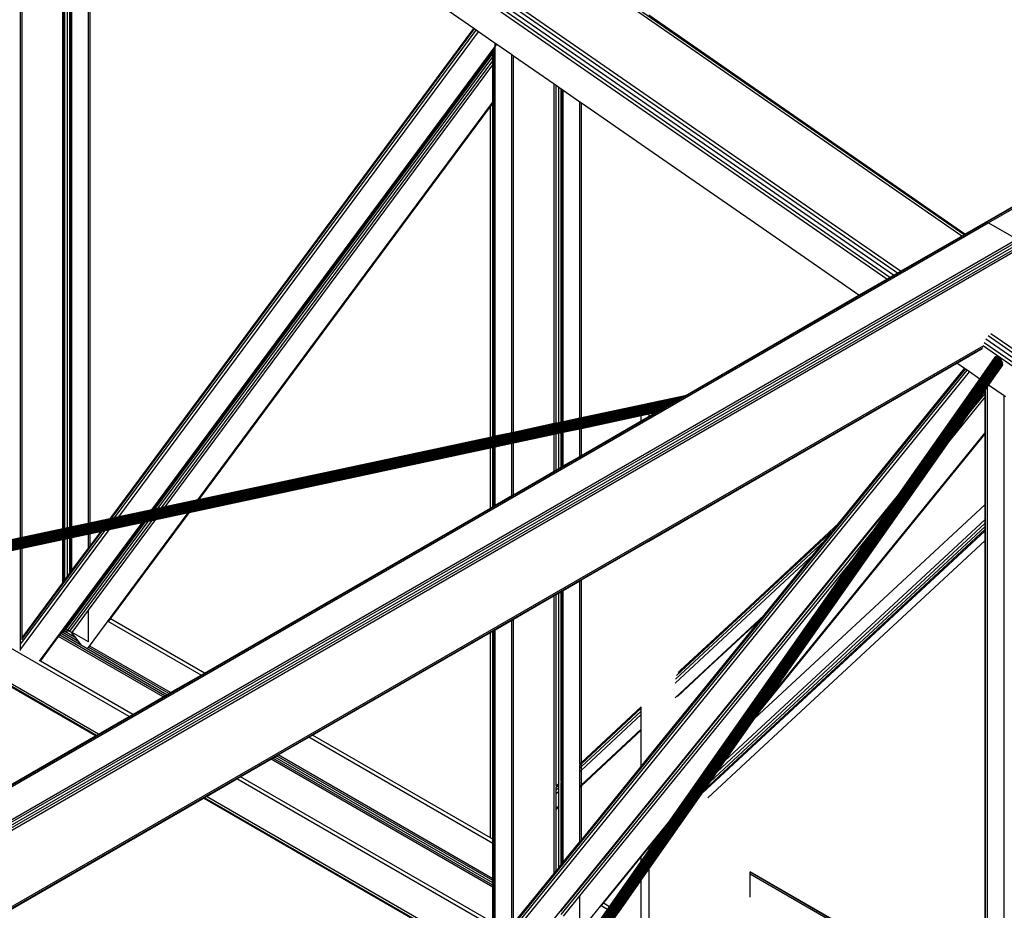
# Model space of a CAD drawing. Header units: millimetres. Extents: x 10 to 1250, y -62 to 528.
# Tile 724 of 909: x 619.13 to 620.24, y 520.81 to 521.81. Entities that reach past the tile are written whole.
import ezdxf

# ---------------------------------------------------------------- set-up
doc = ezdxf.new("R2010")
doc.units = ezdxf.units.MM
doc.header["$LTSCALE"] = 0.05

msp = doc.modelspace()

# ---------------------------------------------------------------- linework, layer by layer
at = {"color": 8}
for p, q in [((620.2154, 521.581), (622.9683, 523.1704)), ((620.2174, 521.5803), (622.9683, 523.1686)), ((620.1875, 521.5655), (619.1834, 522.2612)), ((620.1901, 521.567), (619.1865, 522.2623)), ((620.1188, 521.5259), (619.1147, 522.2216)), ((620.1068, 521.5189), (619.1072, 522.2115)), ((620.111, 521.5213), (619.109, 522.2155)), ((620.1152, 521.5238), (619.1116, 522.2191)), ((620.1034, 521.5169), (619.1065, 522.2076)), ((619.1295, 521.226), (619.1295, 522.1518)), ((619.1312, 521.2264), (619.1312, 522.1506)), ((619.177, 521.2362), (619.177, 522.1189)), ((619.1784, 521.2365), (619.1784, 522.1179)), ((619.1794, 521.2367), (619.1794, 522.1173)), ((619.1821, 521.2373), (619.1821, 522.1154)), ((619.1849, 521.2379), (619.1849, 522.1134)), ((619.1858, 521.238), (619.1858, 522.1128)), ((619.1872, 521.2384), (619.1872, 522.1118)), ((619.2059, 521.2423), (619.2059, 522.0989)), ((619.2076, 521.2427), (619.2076, 522.0977)), ((619.639, 521.7988), (619.2076, 522.0977)), ((620.2137, 521.5807), (620.7408, 521.885)), ((619.9496, 521.7349), (619.8359, 521.8137)), ((619.2304, 521.2476), (619.639, 521.7988)), ((619.2318, 521.2479), (619.6398, 521.7983)), ((619.2352, 521.2486), (619.6417, 521.797)), ((619.24, 521.2496), (619.6443, 521.7951)), ((619.6398, 521.7983), (619.639, 521.7988)), ((619.6417, 521.797), (619.6398, 521.7983)), ((619.6443, 521.7951), (619.6417, 521.797)), ((619.6632, 521.782), (619.6443, 521.7951)), ((619.2769, 521.2576), (619.6632, 521.7787)), ((619.6632, 521.7787), (619.6632, 521.782)), ((619.6649, 521.7809), (619.6632, 521.782)), ((619.6632, 521.7787), (619.6649, 521.7809)), ((619.6632, 521.7774), (619.6632, 521.7787)), ((619.6819, 521.7691), (619.6649, 521.7809)), ((619.2781, 521.2578), (619.6604, 521.7736)), ((619.2784, 521.2579), (619.6604, 521.7732)), ((619.2805, 521.2583), (619.6604, 521.7709)), ((619.6604, 521.7736), (619.6606, 521.7738)), ((619.6604, 521.7732), (619.6604, 521.7736)), ((619.6604, 521.7709), (619.6604, 521.7732)), ((619.6604, 521.7671), (619.6604, 521.7709)), ((619.6612, 521.7746), (619.6628, 521.7768)), ((619.6612, 521.7742), (619.6628, 521.7765)), ((619.6612, 521.7746), (619.6612, 521.7755)), ((619.6612, 521.7742), (619.6612, 521.7746)), ((619.6612, 521.7718), (619.6612, 521.7742)), ((619.6612, 521.7718), (619.6628, 521.7741)), ((619.6612, 521.7681), (619.6612, 521.7718)), ((619.6612, 521.7681), (619.6628, 521.7704)), ((619.6612, 521.7635), (619.6612, 521.7681)), ((619.6628, 521.7768), (619.6632, 521.7774)), ((619.6628, 521.7765), (619.6632, 521.777)), ((619.6628, 521.7765), (619.6628, 521.7768)), ((619.6628, 521.7741), (619.6628, 521.7765)), ((619.6628, 521.7741), (619.6632, 521.7747)), ((619.6628, 521.7704), (619.6628, 521.7741)), ((619.6628, 521.7704), (619.6632, 521.7709)), ((619.6628, 521.7658), (619.6628, 521.7704)), ((619.6632, 521.777), (619.6632, 521.7774)), ((619.6632, 521.7747), (619.6632, 521.777)), ((619.6632, 521.7709), (619.6632, 521.7747)), ((619.6632, 521.7664), (619.6632, 521.7709)), ((619.6819, 521.3443), (619.6819, 521.7691)), ((619.6836, 521.7679), (619.6819, 521.7691)), ((619.6836, 521.3446), (619.6836, 521.7679)), ((619.7294, 521.7362), (619.6836, 521.7679)), ((619.2838, 521.259), (619.6604, 521.7671)), ((619.2878, 521.2599), (619.6604, 521.7626)), ((619.2919, 521.2608), (619.6604, 521.7579)), ((619.6604, 521.7626), (619.6604, 521.7671)), ((619.6604, 521.7579), (619.6604, 521.7626)), ((619.6604, 521.716), (619.6604, 521.7579)), ((619.6612, 521.7635), (619.6628, 521.7658)), ((619.6612, 521.7589), (619.6612, 521.7635)), ((619.6612, 521.7589), (619.6628, 521.7611)), ((619.6612, 521.7169), (619.6612, 521.7589)), ((619.6628, 521.7658), (619.6632, 521.7664)), ((619.6628, 521.7611), (619.6628, 521.7658)), ((619.6628, 521.7611), (619.6632, 521.7617)), ((619.6628, 521.7192), (619.6628, 521.7611)), ((619.6632, 521.7617), (619.6632, 521.7664)), ((619.6632, 521.7198), (619.6632, 521.7617)), ((619.7294, 521.3545), (619.7294, 521.7362)), ((619.7318, 521.7346), (619.7294, 521.7362)), ((619.7318, 521.355), (619.7318, 521.7346)), ((619.7345, 521.7326), (619.7318, 521.7346)), ((620.1911, 521.5676), (619.9496, 521.7349)), ((619.7345, 521.3555), (619.7345, 521.7326)), ((619.7373, 521.7307), (619.7345, 521.7326)), ((619.7373, 521.3561), (619.7373, 521.7307)), ((619.7382, 521.7301), (619.7373, 521.7307)), ((619.7382, 521.3563), (619.7382, 521.7301)), ((619.7396, 521.7291), (619.7382, 521.7301)), ((619.7396, 521.3566), (619.7396, 521.7291)), ((619.7583, 521.7162), (619.7396, 521.7291)), ((619.3288, 521.2687), (619.6604, 521.716)), ((619.6577, 521.711), (619.6604, 521.7146)), ((619.6604, 521.7146), (619.6604, 521.716)), ((619.6604, 521.3397), (619.6604, 521.7146)), ((619.6612, 521.7169), (619.6628, 521.7192)), ((619.6612, 521.7156), (619.6628, 521.7179)), ((619.6612, 521.7156), (619.6612, 521.7169)), ((619.6612, 521.3398), (619.6612, 521.7156)), ((619.6628, 521.7192), (619.6632, 521.7198)), ((619.6628, 521.7179), (619.6628, 521.7192)), ((619.6628, 521.7179), (619.6632, 521.7184)), ((619.6628, 521.3402), (619.6628, 521.7179)), ((619.6632, 521.7184), (619.6632, 521.7198)), ((619.6632, 521.3403), (619.6632, 521.7184)), ((619.7583, 521.3606), (619.7583, 521.7162)), ((619.76, 521.715), (619.7583, 521.7162)), ((619.76, 521.361), (619.76, 521.715)), ((619.8272, 521.6684), (619.76, 521.715)), ((619.33, 521.2689), (619.6577, 521.711)), ((619.6577, 521.3391), (619.6577, 521.711)), ((619.8359, 521.6624), (619.8272, 521.6684)), ((619.9496, 521.5836), (619.8359, 521.6624)), ((617.4556, 519.9876), (620.2154, 521.581)), ((617.4575, 519.9869), (620.2174, 521.5803)), ((620.072, 521.4988), (619.9496, 521.5836)), ((620.1911, 521.5676), (620.2137, 521.5807)), ((620.2154, 521.581), (620.2137, 521.5807)), ((620.2174, 521.5803), (620.2154, 521.581)), ((620.2495, 521.5618), (620.2174, 521.5803)), ((617.4896, 519.9684), (620.2495, 521.5618)), ((617.4916, 519.9668), (620.2515, 521.5602)), ((617.4933, 519.9645), (620.2531, 521.5579)), ((620.1188, 521.5259), (620.1875, 521.5655)), ((620.1875, 521.5655), (620.1901, 521.567)), ((620.1901, 521.567), (620.1911, 521.5676)), ((617.4944, 519.9619), (620.2543, 521.5553)), ((617.4948, 519.9594), (620.2546, 521.5528)), ((620.1152, 521.5238), (620.1188, 521.5259)), ((620.072, 521.4988), (620.1034, 521.5169)), ((620.1034, 521.5169), (620.1068, 521.5189)), ((620.1068, 521.5189), (620.111, 521.5213)), ((620.111, 521.5213), (620.1152, 521.5238)), ((619.9496, 521.4282), (620.072, 521.4988)), ((621.2156, 520.756), (620.2146, 521.4495)), ((621.2198, 520.7585), (620.2172, 521.4531)), ((621.2235, 520.7606), (620.2203, 521.4556)), ((617.5395, 519.8992), (620.2123, 521.4423)), ((617.541, 519.8982), (620.2118, 521.4402)), ((620.1822, 521.4225), (620.2107, 521.4389)), ((621.208, 520.7516), (620.2121, 521.4416)), ((621.2114, 520.7536), (620.2128, 521.4455)), ((619.4236, 520.2869), (620.2255, 521.4296)), ((619.4238, 520.2869), (620.2259, 521.4299)), ((619.4242, 520.287), (620.2263, 521.43)), ((619.4247, 520.2871), (620.2268, 521.4301)), ((619.4252, 520.2871), (620.2273, 521.4301)), ((619.4257, 520.287), (620.2278, 521.43)), ((619.4263, 520.2868), (620.2283, 521.4299)), ((619.4268, 520.2866), (620.2289, 521.4296)), ((619.4274, 520.2862), (620.2295, 521.4293)), ((619.4286, 520.2866), (620.2301, 521.4288)), ((619.43, 520.2874), (620.2306, 521.4284)), ((619.4314, 520.2881), (620.2311, 521.4278)), ((619.4326, 520.2885), (620.2317, 521.4272)), ((619.4338, 520.2889), (620.2321, 521.4266)), ((619.435, 520.2893), (620.2325, 521.4259)), ((619.436, 520.2895), (620.2329, 521.4252)), ((619.4369, 520.2897), (620.2332, 521.4245)), ((619.8765, 521.3859), (619.9496, 521.4282)), ((620.2079, 521.4047), (620.2252, 521.4293)), ((619.4378, 520.2899), (620.2335, 521.4238)), ((619.4385, 520.2901), (620.2336, 521.4231)), ((619.4392, 520.2902), (620.2337, 521.4225)), ((619.4398, 520.2903), (620.2338, 521.4218)), ((619.4402, 520.2904), (620.2337, 521.4212)), ((619.4406, 520.2905), (620.2336, 521.4207)), ((619.6819, 520.7847), (620.1936, 521.4146)), ((619.6836, 520.7906), (620.1917, 521.4159)), ((619.9496, 521.2882), (620.1822, 521.4225)), ((620.0493, 521.2425), (620.1908, 521.4165)), ((620.1908, 521.4165), (620.1822, 521.4225)), ((620.1917, 521.4159), (620.1908, 521.4165)), ((620.1936, 521.4146), (620.1917, 521.4159)), ((620.1963, 521.4127), (620.1936, 521.4146)), ((620.2178, 521.3978), (620.2332, 521.4198)), ((620.2332, 521.4198), (620.2335, 521.4202)), ((619.6825, 520.7802), (620.1963, 521.4127)), ((620.1165, 521.2743), (620.2079, 521.4047)), ((620.2079, 521.4047), (620.1963, 521.4127)), ((620.1962, 521.367), (620.2137, 521.3919)), ((620.2137, 521.3919), (620.2144, 521.393)), ((620.2137, 521.3885), (620.2137, 521.3919)), ((620.2144, 521.393), (620.2165, 521.396)), ((620.2144, 521.3894), (620.2144, 521.393)), ((620.2165, 521.396), (620.2178, 521.3978)), ((620.2165, 520.472), (620.2165, 521.396)), ((620.2351, 521.3858), (620.2178, 521.3978)), ((619.8724, 521.3836), (618.3222, 521.0517)), ((619.871, 521.3828), (618.3228, 521.0513)), ((619.8693, 521.3818), (618.3233, 521.0508)), ((619.8675, 521.3808), (618.3239, 521.0502)), ((619.8737, 521.3844), (618.324, 521.0525)), ((619.8748, 521.385), (618.3254, 521.0532)), ((619.8756, 521.3854), (618.3267, 521.0538)), ((619.8762, 521.3858), (618.328, 521.0543)), ((619.8765, 521.3859), (619.8359, 521.3773)), ((619.8656, 521.3796), (619.8675, 521.3808)), ((619.8675, 521.3808), (619.8693, 521.3818)), ((619.8693, 521.3818), (619.871, 521.3828)), ((619.871, 521.3828), (619.8724, 521.3836)), ((619.8724, 521.3836), (619.8737, 521.3844)), ((619.8737, 521.3844), (619.8748, 521.385)), ((619.8748, 521.385), (619.8756, 521.3854)), ((619.8756, 521.3854), (619.8762, 521.3858)), ((619.8762, 521.3858), (619.8765, 521.3859)), ((620.1733, 521.3344), (620.2137, 521.3841)), ((620.1962, 521.367), (620.2137, 521.3885)), ((620.2137, 521.3885), (620.2144, 521.3894)), ((620.2137, 521.3841), (620.2137, 521.3885)), ((620.2137, 521.3841), (620.2144, 521.385)), ((620.2137, 521.3441), (620.2137, 521.3841)), ((620.2144, 521.385), (620.2144, 521.3894)), ((620.2144, 521.345), (620.2144, 521.385)), ((620.2351, 520.4612), (620.2351, 521.3858)), ((620.2368, 521.3846), (620.2351, 521.3858)), ((619.8656, 521.3796), (618.3244, 521.0496)), ((619.8635, 521.3785), (618.3248, 521.049)), ((619.8614, 521.3773), (618.3252, 521.0483)), ((619.8593, 521.376), (618.3256, 521.0476)), ((619.8572, 521.3748), (618.3259, 521.0469)), ((619.8551, 521.3736), (618.3262, 521.0462)), ((619.8531, 521.3725), (618.3263, 521.0455)), ((619.8512, 521.3714), (618.3264, 521.0449)), ((619.8478, 521.3694), (618.3264, 521.0437)), ((618.3265, 521.0442), (619.8495, 521.3703)), ((619.8272, 521.3754), (619.76, 521.361)), ((619.8359, 521.3773), (619.8272, 521.3754)), ((619.8464, 521.3686), (619.8478, 521.3694)), ((619.8478, 521.3694), (619.8495, 521.3703)), ((619.8495, 521.3703), (619.8512, 521.3714)), ((619.8512, 521.3714), (619.8531, 521.3725)), ((619.8531, 521.3725), (619.8551, 521.3736)), ((619.8551, 521.3736), (619.8572, 521.3748)), ((619.8572, 521.3748), (619.8593, 521.376)), ((619.8593, 521.376), (619.8614, 521.3773)), ((619.8614, 521.3773), (619.8635, 521.3785)), ((619.8635, 521.3785), (619.8656, 521.3796)), ((619.843, 521.3666), (618.3255, 521.0417)), ((619.8435, 521.3669), (618.3257, 521.0419)), ((619.8442, 521.3673), (618.3259, 521.0422)), ((619.8452, 521.3679), (618.3262, 521.0426)), ((619.8464, 521.3686), (618.3263, 521.0431)), ((619.7583, 521.3606), (619.7396, 521.3566)), ((619.76, 521.361), (619.7583, 521.3606)), ((619.8272, 521.3632), (619.76, 521.3487)), ((619.8359, 521.365), (619.8272, 521.3632)), ((619.8272, 521.3575), (619.8272, 521.3632)), ((619.8272, 521.3575), (619.8359, 521.3625)), ((619.8427, 521.3665), (619.8359, 521.365)), ((619.8359, 521.3625), (619.8427, 521.3665)), ((619.8359, 521.365), (619.8359, 521.3625)), ((619.8427, 521.3665), (619.843, 521.3666)), ((619.843, 521.3666), (619.8435, 521.3669)), ((619.8435, 521.3669), (619.8442, 521.3673)), ((619.8442, 521.3673), (619.8452, 521.3679)), ((619.8452, 521.3679), (619.8464, 521.3686)), ((620.1733, 521.3344), (620.1962, 521.367)), ((619.7294, 521.3545), (619.6836, 521.3446)), ((619.7318, 521.355), (619.7294, 521.3545)), ((619.7345, 521.3555), (619.7318, 521.355)), ((619.7373, 521.3561), (619.7345, 521.3555)), ((619.7382, 521.3563), (619.7373, 521.3561)), ((619.7396, 521.3566), (619.7382, 521.3563)), ((619.7583, 521.3484), (619.7396, 521.3444)), ((619.76, 521.3487), (619.7583, 521.3484)), ((619.7583, 521.3177), (619.7583, 521.3484)), ((619.76, 521.3187), (619.8272, 521.3575)), ((619.76, 521.3187), (619.76, 521.3487)), ((619.6577, 521.3391), (619.33, 521.2689)), ((619.6604, 521.3397), (619.6577, 521.3391)), ((619.6612, 521.3398), (619.6604, 521.3397)), ((619.6628, 521.3402), (619.6612, 521.3398)), ((619.6632, 521.3403), (619.6628, 521.3402)), ((619.6819, 521.3443), (619.6632, 521.3403)), ((619.6836, 521.3446), (619.6819, 521.3443)), ((619.7294, 521.3422), (619.6836, 521.3324)), ((619.7318, 521.3427), (619.7294, 521.3422)), ((619.7294, 521.301), (619.7294, 521.3422)), ((619.7345, 521.3433), (619.7318, 521.3427)), ((619.7318, 521.3024), (619.7318, 521.3427)), ((619.7373, 521.3439), (619.7345, 521.3433)), ((619.7345, 521.304), (619.7345, 521.3433)), ((619.7382, 521.3441), (619.7373, 521.3439)), ((619.7373, 521.3056), (619.7373, 521.3439)), ((619.7396, 521.3444), (619.7382, 521.3441)), ((619.7382, 521.3061), (619.7382, 521.3441)), ((619.7396, 521.3069), (619.7396, 521.3444)), ((619.9614, 521.0324), (620.2137, 521.3429)), ((619.9671, 521.0406), (620.2137, 521.3441)), ((620.2137, 521.3441), (620.2144, 521.345)), ((620.2137, 521.3429), (620.2137, 521.3441)), ((620.2137, 521.3429), (620.2144, 521.3438)), ((620.2137, 521.2635), (620.2137, 521.3429)), ((620.2144, 521.3438), (620.2144, 521.345)), ((620.2144, 521.2642), (620.2144, 521.3438)), ((619.6577, 521.3268), (619.3192, 521.2544)), ((619.6604, 521.3274), (619.6577, 521.3268)), ((619.6577, 521.2596), (619.6577, 521.3268)), ((619.6612, 521.3276), (619.6604, 521.3274)), ((619.6604, 521.2612), (619.6604, 521.3274)), ((619.6628, 521.3279), (619.6612, 521.3276)), ((619.6612, 521.2616), (619.6612, 521.3276)), ((619.6632, 521.328), (619.6628, 521.3279)), ((619.6628, 521.2626), (619.6628, 521.3279)), ((619.6819, 521.332), (619.6632, 521.328)), ((619.6632, 521.2628), (619.6632, 521.328)), ((619.6836, 521.3324), (619.6819, 521.332)), ((619.6819, 521.2736), (619.6819, 521.332)), ((619.6836, 521.2746), (619.6836, 521.3324)), ((619.9671, 521.0406), (620.1733, 521.3344)), ((619.7396, 521.3069), (619.7583, 521.3177)), ((619.7583, 521.3177), (619.76, 521.3187)), ((619.7318, 521.3024), (619.7345, 521.304)), ((619.7345, 521.304), (619.7373, 521.3056)), ((619.7373, 521.3056), (619.7382, 521.3061)), ((619.7382, 521.3061), (619.7396, 521.3069)), ((619.6836, 521.2746), (619.7294, 521.301)), ((619.7294, 521.301), (619.7318, 521.3024)), ((619.8359, 521.2225), (619.9496, 521.2882)), ((619.6632, 521.2628), (619.6819, 521.2736)), ((619.6819, 521.2736), (619.6836, 521.2746)), ((619.7047, 520.7675), (620.1165, 521.2743)), ((620.1106, 521.2659), (620.1165, 521.2743)), ((619.2805, 521.2583), (619.2784, 521.2579)), ((619.2838, 521.259), (619.2805, 521.2583)), ((619.2878, 521.2599), (619.2838, 521.259)), ((619.2919, 521.2608), (619.2878, 521.2599)), ((619.3288, 521.2687), (619.2919, 521.2608)), ((619.33, 521.2689), (619.3288, 521.2687)), ((619.3364, 521.0741), (619.6577, 521.2596)), ((619.6577, 521.2596), (619.6604, 521.2612)), ((619.6604, 521.2612), (619.6612, 521.2616)), ((619.6612, 521.2616), (619.6628, 521.2626)), ((619.6628, 521.2626), (619.6632, 521.2628)), ((619.9049, 521.0128), (620.1106, 521.2659)), ((619.9547, 521.0229), (620.2137, 521.2635)), ((620.0886, 521.2346), (620.1106, 521.2659)), ((620.2137, 521.2635), (620.2144, 521.2642)), ((620.2137, 521.2469), (620.2137, 521.2635)), ((620.2144, 521.2476), (620.2144, 521.2642)), ((619.2049, 521.1014), (619.318, 521.2541)), ((619.2304, 521.2476), (619.2076, 521.2427)), ((619.2318, 521.2479), (619.2304, 521.2476)), ((619.2308, 521.1351), (619.3192, 521.2544)), ((619.2352, 521.2486), (619.2318, 521.2479)), ((619.24, 521.2496), (619.2352, 521.2486)), ((619.2769, 521.2576), (619.24, 521.2496)), ((619.2781, 521.2578), (619.2769, 521.2576)), ((619.2784, 521.2579), (619.2781, 521.2578)), ((619.318, 521.2541), (619.2811, 521.2462)), ((619.3192, 521.2544), (619.318, 521.2541)), ((620.2137, 521.2469), (620.2144, 521.2476)), ((620.2144, 521.2433), (620.2144, 521.2476)), ((619.177, 521.2362), (619.1312, 521.2264)), ((619.1507, 521.0873), (619.2661, 521.243)), ((619.1784, 521.2365), (619.177, 521.2362)), ((619.1772, 521.1217), (619.2673, 521.2433)), ((619.1776, 521.122), (619.2676, 521.2433)), ((619.1794, 521.2367), (619.1784, 521.2365)), ((619.1821, 521.2373), (619.1794, 521.2367)), ((619.1799, 521.1227), (619.2697, 521.2438)), ((619.1849, 521.2379), (619.1821, 521.2373)), ((619.1825, 521.1224), (619.273, 521.2445)), ((619.1858, 521.238), (619.1849, 521.2379)), ((619.185, 521.1213), (619.277, 521.2453)), ((619.1872, 521.2384), (619.1858, 521.238)), ((619.2059, 521.2423), (619.1872, 521.2384)), ((619.2059, 521.1447), (619.2811, 521.2462)), ((619.2076, 521.2427), (619.2059, 521.2423)), ((619.2661, 521.243), (619.2292, 521.2351)), ((619.2673, 521.2433), (619.2661, 521.243)), ((619.2676, 521.2433), (619.2673, 521.2433)), ((619.2697, 521.2438), (619.2676, 521.2433)), ((619.273, 521.2445), (619.2697, 521.2438)), ((619.277, 521.2453), (619.273, 521.2445)), ((619.2811, 521.2462), (619.277, 521.2453)), ((619.9047, 520.9516), (620.2137, 521.2387)), ((619.9126, 520.9629), (620.2137, 521.2427)), ((619.9212, 520.9752), (620.2137, 521.2469)), ((619.9496, 521.1498), (620.0493, 521.2425)), ((620.0437, 521.2356), (620.0493, 521.2425)), ((620.2137, 521.2427), (620.2137, 521.2469)), ((620.2137, 521.2427), (620.2144, 521.2433)), ((620.2137, 521.2387), (620.2137, 521.2427)), ((620.2137, 521.2387), (620.2144, 521.2394)), ((620.2137, 521.2357), (620.2137, 521.2387)), ((620.2137, 521.2357), (620.2144, 521.2364)), ((620.2144, 521.2394), (620.2144, 521.2433)), ((620.2144, 521.2364), (620.2144, 521.2394)), ((620.2144, 521.2348), (620.2144, 521.2364)), ((619.1295, 521.226), (619.1108, 521.222)), ((619.1295, 521.1006), (619.2292, 521.2351)), ((619.1312, 521.2264), (619.1295, 521.226)), ((619.13, 521.1068), (619.2244, 521.2341)), ((619.1312, 521.1122), (619.221, 521.2333)), ((619.1849, 521.2256), (619.1821, 521.225)), ((619.1858, 521.2258), (619.1849, 521.2256)), ((619.1849, 521.1862), (619.1849, 521.2256)), ((619.1872, 521.2261), (619.1858, 521.2258)), ((619.1858, 521.1874), (619.1858, 521.2258)), ((619.2059, 521.2301), (619.1872, 521.2261)), ((619.1872, 521.1893), (619.1872, 521.2261)), ((619.2076, 521.2305), (619.2059, 521.2301)), ((619.2059, 521.2145), (619.2059, 521.2301)), ((619.2076, 521.2168), (619.2196, 521.233)), ((619.2196, 521.233), (619.2076, 521.2305)), ((619.2076, 521.2168), (619.2076, 521.2305)), ((619.221, 521.2333), (619.2196, 521.233)), ((619.2244, 521.2341), (619.221, 521.2333)), ((619.2292, 521.2351), (619.2244, 521.2341)), ((619.7374, 520.8024), (620.0886, 521.2346)), ((619.867, 521.0714), (620.0437, 521.2356)), ((619.8955, 520.9385), (620.2137, 521.2341)), ((619.8986, 520.943), (620.2137, 521.2357)), ((620.0335, 521.223), (620.0437, 521.2356)), ((620.0657, 521.202), (620.0886, 521.2346)), ((620.2137, 521.2341), (620.2137, 521.2357)), ((620.2137, 521.2341), (620.2144, 521.2348)), ((620.2137, 521.2232), (620.2137, 521.2341)), ((620.2144, 521.2239), (620.2144, 521.2348)), ((619.1312, 521.2141), (619.1295, 521.2138)), ((619.177, 521.2239), (619.1312, 521.2141)), ((619.1312, 521.1138), (619.1312, 521.2141)), ((619.1784, 521.2242), (619.177, 521.2239)), ((619.177, 521.1756), (619.177, 521.2239)), ((619.1794, 521.2244), (619.1784, 521.2242)), ((619.1784, 521.1775), (619.1784, 521.2242)), ((619.1821, 521.225), (619.1794, 521.2244)), ((619.1794, 521.1787), (619.1794, 521.2244)), ((619.1821, 521.1825), (619.1821, 521.225)), ((619.1872, 521.1893), (619.2059, 521.2145)), ((619.2059, 521.2145), (619.2076, 521.2168)), ((619.76, 521.1787), (619.8272, 521.2175)), ((619.8272, 521.2175), (619.8359, 521.2225)), ((619.8658, 521.0672), (620.0335, 521.223)), ((619.9496, 520.9779), (620.2137, 521.2232)), ((620.0204, 521.2068), (620.0335, 521.223)), ((620.2137, 521.2232), (620.2144, 521.2239)), ((620.2137, 520.6983), (620.2137, 521.2232)), ((620.2144, 520.6978), (620.2144, 521.2239)), ((619.1295, 521.2138), (619.1108, 521.2098)), ((619.1295, 521.1006), (619.1295, 521.2138)), ((619.8654, 521.0628), (620.0204, 521.2068)), ((619.9654, 521.1391), (620.0204, 521.2068)), ((619.7583, 520.8236), (620.0657, 521.202)), ((619.8596, 520.9082), (620.0657, 521.202)), ((619.2515, 521.0251), (618.9802, 521.1818)), ((619.1794, 521.1787), (619.1821, 521.1825)), ((619.1821, 521.1825), (619.1849, 521.1862)), ((619.1849, 521.1862), (619.1858, 521.1874)), ((619.1858, 521.1874), (619.1872, 521.1893)), ((619.2138, 521.0034), (618.9252, 521.17)), ((619.2147, 521.0039), (618.9265, 521.1703)), ((619.2172, 521.0053), (618.9301, 521.1711)), ((619.1312, 521.1138), (619.177, 521.1756)), ((619.177, 521.1756), (619.1784, 521.1775)), ((619.1784, 521.1775), (619.1794, 521.1787)), ((619.7396, 521.1669), (619.7583, 521.1777)), ((619.7583, 521.1777), (619.76, 521.1787)), ((619.7583, 520.9721), (619.7583, 521.1777)), ((619.76, 520.9736), (619.76, 521.1787)), ((619.6836, 521.1346), (619.7294, 521.1611)), ((619.7294, 521.1611), (619.7318, 521.1624)), ((619.7294, 520.8487), (619.7294, 521.1611)), ((619.7318, 521.1624), (619.7345, 521.164)), ((619.7318, 520.9474), (619.7318, 521.1624)), ((619.7345, 521.164), (619.7373, 521.1656)), ((619.7345, 520.95), (619.7345, 521.164)), ((619.7373, 521.1656), (619.7382, 521.1661)), ((619.7373, 520.9525), (619.7373, 521.1656)), ((619.7382, 521.1661), (619.7396, 521.1669)), ((619.7382, 520.9534), (619.7382, 521.1661)), ((619.7396, 520.9547), (619.7396, 521.1669)), ((619.8711, 521.0769), (619.9496, 521.1498)), ((619.1874, 521.1197), (619.2059, 521.1447)), ((619.2059, 521.109), (619.2059, 521.1447)), ((619.8654, 521.0462), (619.9654, 521.1391)), ((619.9621, 521.1351), (619.9654, 521.1391)), ((619.3324, 521.0718), (619.2281, 521.132)), ((619.2288, 521.1324), (619.2308, 521.1351)), ((619.3364, 521.0741), (619.2308, 521.1351)), ((619.6632, 521.1228), (619.6819, 521.1336)), ((619.6819, 521.1336), (619.6836, 521.1346)), ((619.6819, 520.7902), (619.6819, 521.1336)), ((619.6836, 520.7923), (619.6836, 521.1346)), ((619.9049, 521.082), (619.9621, 521.1351)), ((619.9049, 521.0647), (619.9621, 521.1351)), ((619.1518, 521.0874), (619.1723, 521.1152)), ((619.1723, 521.1152), (619.1735, 521.1167)), ((619.2899, 521.0473), (619.1723, 521.1152)), ((619.1735, 521.1167), (619.1748, 521.1185)), ((619.2918, 521.0484), (619.1735, 521.1167)), ((619.1748, 521.1186), (619.177, 521.1215)), ((619.1769, 521.1197), (619.1748, 521.1186)), ((619.1748, 521.1185), (619.1748, 521.1186)), ((619.294, 521.0496), (619.1748, 521.1185)), ((619.177, 521.1198), (619.1769, 521.1197)), ((619.1951, 521.1093), (619.1769, 521.1197)), ((619.177, 521.1215), (619.1772, 521.1217)), ((619.177, 521.1215), (619.1774, 521.1216)), ((619.177, 521.1198), (619.177, 521.1215)), ((619.177, 521.1215), (619.177, 521.1215)), ((619.1791, 521.1206), (619.177, 521.1198)), ((619.1776, 521.122), (619.1772, 521.1217)), ((619.1774, 521.1216), (619.1772, 521.1217)), ((619.1774, 521.1216), (619.1784, 521.122)), ((619.1791, 521.1206), (619.1774, 521.1216)), ((619.1784, 521.1222), (619.1776, 521.122)), ((619.1794, 521.1225), (619.1784, 521.1222)), ((619.1784, 521.122), (619.1784, 521.1222)), ((619.1784, 521.122), (619.1794, 521.1221)), ((619.1794, 521.1207), (619.1791, 521.1206)), ((619.192, 521.1132), (619.1791, 521.1206)), ((619.1799, 521.1227), (619.1794, 521.1225)), ((619.1794, 521.1221), (619.1794, 521.1225)), ((619.1794, 521.1207), (619.1794, 521.1221)), ((619.1821, 521.121), (619.1794, 521.1207)), ((619.1821, 521.1224), (619.1799, 521.1227)), ((619.1821, 521.1224), (619.1821, 521.1225)), ((619.1821, 521.1224), (619.1827, 521.1224)), ((619.1825, 521.1224), (619.1821, 521.1224)), ((619.1821, 521.121), (619.1821, 521.1224)), ((619.1849, 521.1207), (619.1821, 521.121)), ((619.1827, 521.1224), (619.1825, 521.1224)), ((619.1849, 521.1214), (619.1827, 521.1224)), ((619.1849, 521.1207), (619.1849, 521.1214)), ((619.185, 521.1213), (619.1849, 521.1214)), ((619.1862, 521.1202), (619.1849, 521.1207)), ((619.1862, 521.1202), (619.185, 521.1213)), ((619.1871, 521.1194), (619.1862, 521.1202)), ((619.1862, 521.1202), (619.1862, 521.1202)), ((619.1871, 521.1194), (619.1874, 521.1197)), ((619.192, 521.1132), (619.1871, 521.1194)), ((619.2059, 521.109), (619.1874, 521.1197)), ((619.4576, 521.0041), (619.6577, 521.1196)), ((619.6577, 521.1196), (619.6604, 521.1212)), ((619.6577, 520.8886), (619.6577, 521.1196)), ((619.6604, 521.1212), (619.6612, 521.1216)), ((619.6604, 520.8871), (619.6604, 521.1212)), ((619.6612, 521.1216), (619.6628, 521.1226)), ((619.6612, 520.8866), (619.6612, 521.1216)), ((619.6628, 521.1226), (619.6632, 521.1228)), ((619.6628, 520.8857), (619.6628, 521.1226)), ((619.6632, 520.8854), (619.6632, 521.1228)), ((619.1312, 521.1122), (619.1312, 521.1138)), ((619.1312, 521.1114), (619.1312, 521.1122)), ((619.1951, 521.1093), (619.192, 521.1132)), ((619.1982, 521.1053), (619.1951, 521.1093)), ((619.298, 521.052), (619.2075, 521.1042)), ((619.1289, 521.0998), (619.1295, 521.1006)), ((619.1295, 521.0995), (619.1295, 521.1006)), ((619.2961, 521.0509), (619.2063, 521.1028)), ((619.1518, 521.0874), (619.1513, 521.0877)), ((619.2556, 521.0275), (619.1518, 521.0874)), ((619.8682, 521.0478), (619.9049, 521.082)), ((619.298, 521.052), (619.3324, 521.0718)), ((619.3324, 521.0718), (619.3364, 521.0741)), ((619.8689, 521.0748), (619.8711, 521.0769)), ((619.8359, 520.9798), (619.9049, 521.0647)), ((619.2899, 521.0473), (619.2918, 521.0484)), ((619.2918, 521.0484), (619.294, 521.0496)), ((619.294, 521.0496), (619.2961, 521.0509)), ((619.2961, 521.0509), (619.298, 521.052)), ((619.2556, 521.0275), (619.2899, 521.0473)), ((619.9614, 521.0324), (619.9671, 521.0406)), ((619.2515, 521.0251), (619.2556, 521.0275)), ((619.76, 520.9736), (619.8272, 521.0361)), ((619.76, 520.9719), (619.8272, 521.0344)), ((619.76, 520.9688), (619.8272, 521.0313)), ((619.76, 520.9649), (619.8272, 521.0274)), ((619.8272, 521.0344), (619.8272, 521.0361)), ((619.8272, 521.0313), (619.8272, 521.0344)), ((619.8272, 521.0274), (619.8272, 521.0313)), ((619.8272, 521.0108), (619.8272, 521.0274)), ((619.9547, 521.0229), (619.9614, 521.0324)), ((619.2172, 521.0053), (619.2515, 521.0251)), ((619.9212, 520.9752), (619.9547, 521.0229)), ((619.2138, 521.0034), (619.2147, 521.0039)), ((619.2147, 521.0039), (619.2172, 521.0053)), ((619.4536, 521.0018), (619.4576, 521.0041)), ((619.6577, 520.8886), (619.4576, 521.0041)), ((619.76, 520.9483), (619.8272, 521.0108)), ((619.76, 520.9473), (619.8272, 521.0098)), ((619.8272, 521.0098), (619.8272, 521.0108)), ((619.8272, 520.9691), (619.8272, 521.0098)), ((619.8359, 520.9279), (619.9049, 521.0128)), ((617.6762, 520.1156), (619.2138, 521.0034)), ((619.4192, 520.982), (619.4536, 521.0018)), ((619.6604, 520.8824), (619.4536, 521.0018)), ((619.4174, 520.9809), (619.4192, 520.982)), ((619.6604, 520.8427), (619.4192, 520.982)), ((619.3768, 520.9575), (619.4112, 520.9773)), ((619.4112, 520.9773), (619.413, 520.9784)), ((619.6604, 520.8334), (619.4112, 520.9773)), ((619.413, 520.9784), (619.4152, 520.9796)), ((619.6604, 520.8355), (619.413, 520.9784)), ((619.4152, 520.9796), (619.4174, 520.9809)), ((619.6604, 520.8381), (619.4152, 520.9796)), ((619.6604, 520.8406), (619.4174, 520.9809)), ((619.7583, 520.9721), (619.76, 520.9736)), ((619.7583, 520.9721), (619.7583, 520.9703)), ((619.7583, 520.9703), (619.76, 520.9719)), ((619.76, 520.9736), (619.76, 520.9736)), ((619.76, 520.9719), (619.76, 520.9736)), ((619.76, 520.9688), (619.76, 520.9719)), ((619.8272, 520.9691), (619.8359, 520.9798)), ((619.9021, 520.9337), (619.9496, 520.9779)), ((619.9126, 520.9629), (619.9212, 520.9752)), ((619.7583, 520.9673), (619.7583, 520.9703)), ((619.7583, 520.9673), (619.76, 520.9688)), ((619.7583, 520.9633), (619.7583, 520.9673)), ((619.7583, 520.9633), (619.76, 520.9649)), ((619.7583, 520.9467), (619.7583, 520.9633)), ((619.76, 520.8863), (619.8272, 520.9691)), ((619.76, 520.9649), (619.76, 520.9688)), ((619.76, 520.9483), (619.76, 520.9649)), ((619.9047, 520.9516), (619.9126, 520.9629)), ((619.3384, 520.9353), (619.3728, 520.9551)), ((619.3728, 520.9551), (619.3768, 520.9575)), ((619.7427, 520.7416), (619.3728, 520.9551)), ((619.6604, 520.7937), (619.3768, 520.9575)), ((619.7318, 520.9474), (619.7345, 520.9499)), ((619.7345, 520.9499), (619.7345, 520.95)), ((619.7345, 520.9482), (619.7345, 520.9499)), ((619.7373, 520.9525), (619.7382, 520.9533)), ((619.7373, 520.9525), (619.7373, 520.9508)), ((619.7373, 520.9508), (619.7382, 520.9517)), ((619.7373, 520.9477), (619.7373, 520.9508)), ((619.7373, 520.9477), (619.7382, 520.9486)), ((619.7382, 520.9534), (619.7396, 520.9547)), ((619.7382, 520.9533), (619.7382, 520.9534)), ((619.7382, 520.9517), (619.7382, 520.9533)), ((619.7382, 520.9517), (619.7396, 520.953)), ((619.7382, 520.9486), (619.7382, 520.9517)), ((619.7382, 520.9486), (619.7396, 520.9499)), ((619.7382, 520.9446), (619.7382, 520.9486)), ((619.7396, 520.9547), (619.7396, 520.9547)), ((619.7396, 520.953), (619.7396, 520.9547)), ((619.7396, 520.9499), (619.7396, 520.953)), ((619.7396, 520.9459), (619.7396, 520.9499)), ((619.8986, 520.943), (619.9047, 520.9516)), ((619.7318, 520.9457), (619.7345, 520.9482)), ((619.7318, 520.9474), (619.7318, 520.9457)), ((619.7318, 520.9426), (619.7318, 520.9457)), ((619.7318, 520.9426), (619.7345, 520.9452)), ((619.7318, 520.9386), (619.7318, 520.9426)), ((619.7318, 520.9386), (619.7345, 520.9412)), ((619.7318, 520.9221), (619.7318, 520.9386)), ((619.7345, 520.9452), (619.7345, 520.9482)), ((619.7345, 520.9412), (619.7345, 520.9452)), ((619.7345, 520.9246), (619.7345, 520.9412)), ((619.7373, 520.9438), (619.7373, 520.9477)), ((619.7373, 520.9438), (619.7382, 520.9446)), ((619.7373, 520.9272), (619.7373, 520.9438)), ((619.7382, 520.9446), (619.7396, 520.9459)), ((619.7382, 520.928), (619.7382, 520.9446)), ((619.7396, 520.9293), (619.7396, 520.9459)), ((619.7583, 520.9467), (619.76, 520.9483)), ((619.7583, 520.9457), (619.76, 520.9473)), ((619.7583, 520.9457), (619.7583, 520.9467)), ((619.7583, 520.8842), (619.7583, 520.9457)), ((619.76, 520.9473), (619.76, 520.9483)), ((619.76, 520.8863), (619.76, 520.9473)), ((619.8853, 520.924), (619.8955, 520.9385)), ((619.8955, 520.9385), (619.8986, 520.943)), ((617.5415, 519.8978), (619.3351, 520.9334)), ((619.3351, 520.9334), (619.3359, 520.9339)), ((619.6577, 520.7471), (619.3351, 520.9334)), ((619.3359, 520.9339), (619.3384, 520.9353)), ((619.7214, 520.7113), (619.3359, 520.9339)), ((619.7228, 520.7134), (619.3384, 520.9353)), ((619.7373, 520.9272), (619.7382, 520.928)), ((619.7373, 520.9262), (619.7373, 520.9272)), ((619.7373, 520.9262), (619.7382, 520.927)), ((619.7382, 520.928), (619.7396, 520.9293)), ((619.7382, 520.927), (619.7396, 520.9283)), ((619.7382, 520.927), (619.7382, 520.928)), ((619.7382, 520.8595), (619.7382, 520.927)), ((619.7396, 520.9283), (619.7396, 520.9293)), ((619.7396, 520.8612), (619.7396, 520.9283)), ((619.8272, 520.9172), (619.8359, 520.9279)), ((619.8359, 520.9279), (619.8359, 520.9278)), ((619.7318, 520.9221), (619.7345, 520.9246)), ((619.7318, 520.9211), (619.7345, 520.9236)), ((619.7318, 520.9211), (619.7318, 520.9221)), ((619.7318, 520.8516), (619.7318, 520.9211)), ((619.7345, 520.9236), (619.7345, 520.9246)), ((619.7345, 520.855), (619.7345, 520.9236)), ((619.7373, 520.8583), (619.7373, 520.9262)), ((619.7851, 520.8653), (619.8272, 520.9172)), ((619.8272, 520.9172), (619.8272, 520.9172)), ((619.8359, 520.8536), (619.8853, 520.924)), ((619.7574, 520.7824), (619.8596, 520.9082)), ((619.8538, 520.9001), (619.8596, 520.9082)), ((619.8359, 520.878), (619.8538, 520.9001)), ((619.8359, 520.8745), (619.8538, 520.9001)), ((619.6604, 520.8871), (619.6577, 520.8886)), ((619.6604, 520.8824), (619.6604, 520.8871)), ((619.6604, 520.8427), (619.6604, 520.8824)), ((619.6628, 520.8857), (619.6612, 520.8866)), ((619.6612, 520.882), (619.6612, 520.8866)), ((619.6628, 520.881), (619.6612, 520.882)), ((619.6612, 520.8423), (619.6612, 520.882)), ((619.6632, 520.8854), (619.6628, 520.8857)), ((619.6628, 520.881), (619.6628, 520.8857)), ((619.6632, 520.8808), (619.6632, 520.8854)), ((619.7396, 520.8612), (619.7583, 520.8842)), ((619.7583, 520.8842), (619.76, 520.8863)), ((619.6632, 520.8808), (619.6628, 520.881)), ((619.6628, 520.8413), (619.6628, 520.881)), ((619.6632, 520.8411), (619.6632, 520.8808)), ((619.8272, 520.8673), (619.8359, 520.878)), ((619.8272, 520.8621), (619.8359, 520.8745)), ((619.8359, 520.878), (619.8359, 520.8745)), ((619.7382, 520.8595), (619.7396, 520.8612)), ((619.76, 520.8344), (619.785, 520.8652)), ((619.7849, 520.8152), (619.8272, 520.8673)), ((619.785, 520.8652), (619.7851, 520.8653)), ((619.7916, 520.8113), (619.8272, 520.8621)), ((619.8272, 520.8621), (619.8272, 520.8673)), ((619.7294, 520.8487), (619.7318, 520.8516)), ((619.7318, 520.8516), (619.7345, 520.855)), ((619.7345, 520.855), (619.7373, 520.8583)), ((619.7373, 520.8583), (619.7382, 520.8595)), ((619.8272, 520.8413), (619.8359, 520.8536)), ((619.8359, 520.8536), (619.8359, 520.7857)), ((620.2137, 520.6983), (619.9496, 520.8507)), ((619.9496, 520.85), (619.9496, 520.8507)), ((620.2137, 520.6975), (619.9496, 520.85)), ((619.9496, 520.848), (619.9496, 520.85)), ((619.6604, 520.8406), (619.6604, 520.8427)), ((619.6604, 520.8381), (619.6604, 520.8406)), ((619.6604, 520.8355), (619.6604, 520.8381)), ((619.6628, 520.8413), (619.6612, 520.8423)), ((619.6612, 520.8402), (619.6612, 520.8423)), ((619.6628, 520.8392), (619.6612, 520.8402)), ((619.6612, 520.8376), (619.6612, 520.8402)), ((619.6632, 520.8411), (619.6628, 520.8413)), ((619.6628, 520.8392), (619.6628, 520.8413)), ((619.6632, 520.839), (619.6628, 520.8392)), ((619.6628, 520.8367), (619.6628, 520.8392)), ((619.6632, 520.839), (619.6632, 520.8411)), ((619.6632, 520.8364), (619.6632, 520.839)), ((619.6836, 520.7923), (619.7294, 520.8487)), ((619.802, 520.8053), (619.8272, 520.8413)), ((619.8272, 520.7907), (619.8272, 520.8413)), ((620.2137, 520.6955), (619.9496, 520.848)), ((619.9496, 520.8222), (619.9496, 520.848)), ((619.6604, 520.8334), (619.6604, 520.8355)), ((619.6604, 520.7937), (619.6604, 520.8334)), ((619.6628, 520.8367), (619.6612, 520.8376)), ((619.6612, 520.8351), (619.6612, 520.8376)), ((619.6628, 520.8341), (619.6612, 520.8351)), ((619.6612, 520.833), (619.6612, 520.8351)), ((619.6628, 520.832), (619.6612, 520.833)), ((619.6612, 520.7933), (619.6612, 520.833)), ((619.6632, 520.8364), (619.6628, 520.8367)), ((619.6628, 520.8341), (619.6628, 520.8367)), ((619.6632, 520.8339), (619.6628, 520.8341)), ((619.6628, 520.832), (619.6628, 520.8341)), ((619.6632, 520.8318), (619.6628, 520.832)), ((619.6628, 520.7924), (619.6628, 520.832)), ((619.6632, 520.8339), (619.6632, 520.8364)), ((619.6632, 520.8318), (619.6632, 520.8339)), ((619.6632, 520.7921), (619.6632, 520.8318)), ((619.7396, 520.8093), (619.7583, 520.8323)), ((619.7583, 520.8323), (619.76, 520.8344)), ((619.7583, 520.8323), (619.7583, 520.8323)), ((619.76, 520.8344), (619.76, 520.8344)), ((619.7398, 520.8008), (619.7583, 520.8236)), ((619.7583, 520.7901), (619.7583, 520.8236)), ((619.7373, 520.8064), (619.7396, 520.8093)), ((619.7396, 520.8093), (619.7396, 520.8094)), ((619.7694, 520.7798), (619.7893, 520.808)), ((619.7893, 520.808), (619.7821, 520.8121)), ((619.7827, 520.8125), (619.7849, 520.8152)), ((619.7916, 520.8113), (619.7849, 520.8152)), ((619.7893, 520.808), (619.7916, 520.8113))]:
    msp.add_line(p, q, dxfattribs=at)

doc.saveas('drawing.dxf')
